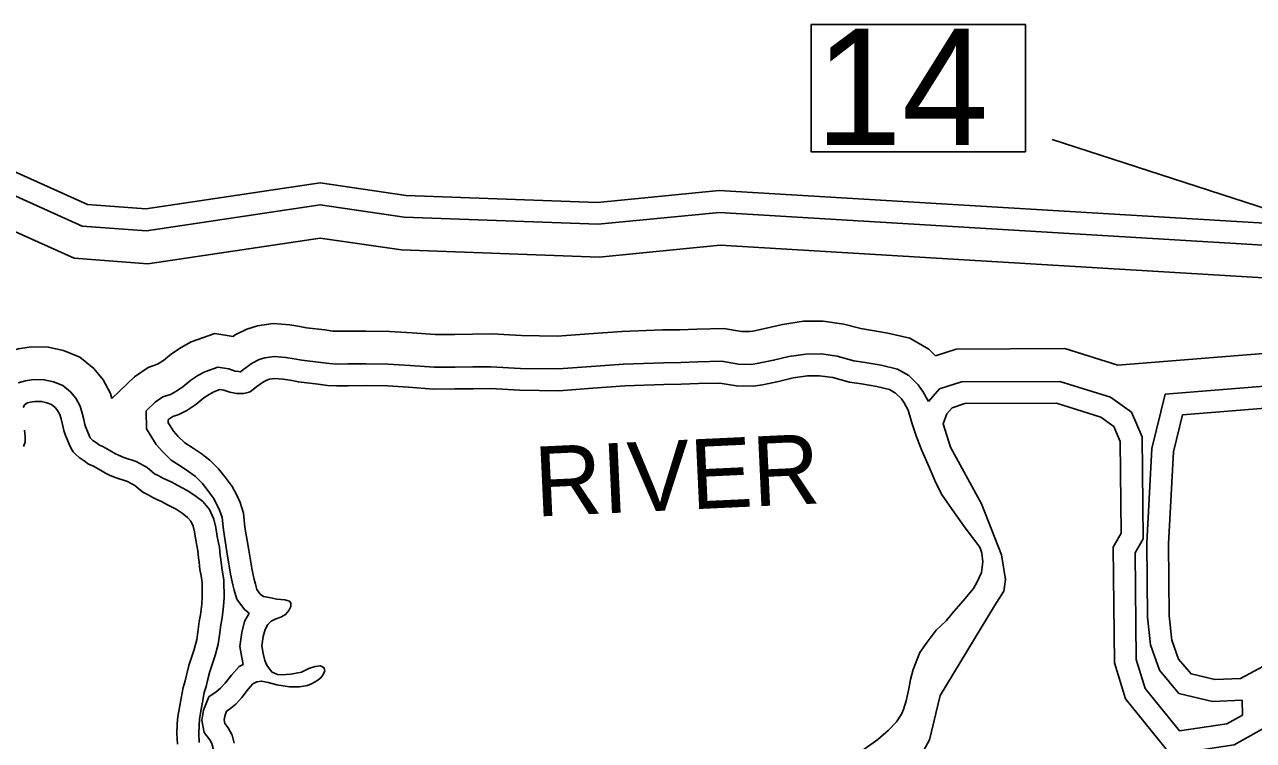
# Model space of a CAD drawing. Extents: x 2104537 to 2336408, y 34176 to 229611.
# Drawn here: x 2276480 to 2280175, y 62641 to 64793 of the extents above; entities that cross this region are included whole.
import ezdxf

# ---------------------------------------------------------------- set-up
doc = ezdxf.new("R2010")
doc.units = 0
for name, color, linetype in [('Exist Hydrographic Buffer Line', 7, 'Continuous'), ('Exist Hydrographic Creek Single Shore', 7, 'Continuous'), ('Exist Hydrographic Island Shore', 7, 'Continuous'), ('Exist Hydrographic River Shore Label', 7, 'Continuous'), ('Exist Road Primary NC Structure Standard Bridge Number Label', 7, 'Continuous')]:
    doc.layers.add(name, color=color, linetype=linetype)

msp = doc.modelspace()

# ---------------------------------------------------------------- linework, layer by layer
at = {"layer": 'Exist Hydrographic Buffer Line'}
msp.add_line((2279856.2, 63011.3), (2279854.3, 63235.2), dxfattribs=at)
for points in [[(2280589.1, 64107.3), (2278570.1, 64228.4), (2278204.9, 64192.9), (2277622, 64214), (2277369.1, 64250.9), (2276847.2, 64172.7), (2276653.5, 64187.4), (2276224.1, 64380.1), (2276104.9, 64367.6), (2275912.2, 64195), (2274968.2, 64185.6), (2274761.7, 64315.4), (2274561, 64290.8), (2274498.6, 64313.7), (2274403.8, 64291.4), (2274342.6, 64183.4), (2272470.5, 64137.8)], [(2281933.5, 63738.4), (2281566.9, 63822.6), (2281428.5, 63949.6), (2280949, 64086.2), (2280771.9, 64077.2), (2280606, 64007.6), (2278571.9, 64129.7), (2278207.9, 64094.3), (2277613.1, 64115.9), (2277369.3, 64151.4), (2276850.9, 64073.8), (2276628.9, 64090.5), (2276208, 64279.5), (2276146.8, 64273), (2275950.2, 64097), (2274940.3, 64086.9), (2274739, 64213.4), (2274549.4, 64190.2), (2274492.4, 64211.1), (2274468.2, 64205.4), (2274400.7, 64086.4), (2272431.1, 64038.4)], [(2279219.2, 63797.1), (2279198.7, 63817.3), (2279141.6, 63849.8), (2279075.7, 63865.2), (2279023.5, 63874.4), (2278994.4, 63878.9), (2278943.5, 63892.6), (2278881.6, 63901.4), (2278822, 63900.9), (2278759.5, 63891.8), (2278711, 63880.1), (2278669.6, 63871.5), (2278659.7, 63870), (2278636.1, 63870.4), (2278582.7, 63879.5), (2278501.3, 63877.7), (2278450.2, 63875.5), (2278398.6, 63874.8), (2278276.2, 63870.4), (2278177.1, 63863.1), (2278082.3, 63856.4), (2277974.7, 63857.9), (2277884.8, 63863), (2277827.1, 63862.3), (2277773.8, 63861.7), (2277714.7, 63861.3), (2277645.7, 63866.3), (2277577.5, 63870.4), (2277507.7, 63871.7), (2277451.2, 63871.1), (2277422.8, 63870.8), (2277406.8, 63871.7), (2277383.4, 63874.9), (2277328.4, 63881.1), (2277308.3, 63885), (2277277.9, 63890.1), (2277228, 63894.4), (2277180.5, 63887.4), (2277148.3, 63877.4), (2277113.5, 63859.8), (2277107.2, 63855.3), (2277051.9, 63863.8), (2276981.3, 63839.2), (2276950.7, 63821.8), (2276922.2, 63803.5), (2276897.6, 63782.9), (2276885.4, 63774.9), (2276880, 63772.1), (2276851.7, 63762.5), (2276810.4, 63734.1), (2276742.8, 63669.1)], [(2276742.8, 63669.1), (2276738.5, 63683.9), (2276716.1, 63725), (2276688.1, 63758.9), (2276646.1, 63793), (2276596.9, 63813.2), (2276551.6, 63823.5), (2276500.8, 63824.5), (2276460.8, 63818.6), (2276417.4, 63805), (2276366.7, 63770.5), (2276342.5, 63738.3), (2276313, 63738.8), (2276277.1, 63734.2), (2276257.8, 63730.3), (2276228.7, 63723.1), (2276201.2, 63710), (2276145.8, 63720.3)], [(2279219.2, 63797.1), (2279281.4, 63817.4), (2279607.7, 63818.9), (2279767, 63768.8)], [(2279767, 63768.8), (2280580.2, 63834.2), (2281454.2, 63795.9), (2281933.5, 63738.4)], [(2279198.2, 63659.3), (2279181.1, 63689.7), (2279167.6, 63709.8), (2279138.8, 63738.1), (2279105.3, 63757.2), (2279056, 63768.8), (2279007.4, 63777.3), (2278974, 63782.5), (2278923.7, 63796), (2278875, 63802.9), (2278829.5, 63802.6), (2278778.3, 63795.1), (2278732.6, 63784), (2278687.1, 63774.7), (2278666.4, 63771.4), (2278626.9, 63772.2), (2278575.5, 63780.9), (2278504.5, 63779.3), (2278453, 63777.1), (2278401, 63776.4), (2278281.5, 63772.1), (2278184.2, 63765), (2278085.2, 63757.9), (2277971.3, 63759.5), (2277882.6, 63764.5), (2277828.2, 63763.8), (2277774.6, 63763.2), (2277711.4, 63762.9), (2277639.2, 63768.1), (2277573.6, 63772), (2277507.3, 63773.3), (2277452.2, 63772.7), (2277420.6, 63772.4), (2277397.5, 63773.6), (2277371.2, 63777.2), (2277313.5, 63783.7), (2277290.7, 63788.1), (2277265.5, 63792.4), (2277231, 63795.4), (2277202.5, 63791.2), (2277185.5, 63785.9), (2277164.8, 63775.4), (2277139.8, 63757.4), (2277129.4, 63749.4), (2277128.9, 63749.4), (2277124.1, 63749.5), (2277113.5, 63751.4), (2277094.8, 63757.6), (2277061.1, 63762.8), (2277022.2, 63749.2), (2277001.6, 63737.5), (2276980.6, 63724.1), (2276956.4, 63703.7), (2276934.7, 63689.6), (2276918.5, 63681.3), (2276896.3, 63673.7), (2276872.8, 63657.6), (2276845.8, 63631.6), (2276846.9, 63577.1), (2276862.5, 63551.4), (2276876, 63530.3), (2276895.2, 63509), (2276921.3, 63483.6), (2276950.6, 63464.5), (2276973.3, 63449.3), (2276994.1, 63433.9), (2277014.3, 63413.9), (2277031.1, 63392.5), (2277048.5, 63368.6), (2277059.6, 63348.5), (2277066.8, 63332.5), (2277074, 63310.5), (2277077.9, 63273.7), (2277088.5, 63207.6), (2277099.6, 63140.1), (2277106.5, 63108.3), (2277110.9, 63092.8), (2277118.3, 63065.7), (2277141.2, 63034.4), (2277155.2, 63023.6)], [(2277073.1, 63159.6), (2277070.6, 63184.2), (2277068.5, 63198.1), (2277066.1, 63220.4), (2277059.5, 63254), (2277055.2, 63281), (2277049.3, 63305.8), (2277036.4, 63334.9), (2277015.8, 63359), (2276992.4, 63377.1), (2276969.5, 63392.2), (2276954.5, 63399.9), (2276941.3, 63406.8), (2276921.2, 63418.1), (2276905.4, 63425.1), (2276896.2, 63429.5), (2276881.8, 63437.6), (2276871, 63442.6), (2276848.4, 63461.4), (2276815.6, 63479.1), (2276778.6, 63491.6), (2276763.1, 63498), (2276753.3, 63502.4), (2276736.1, 63512.5), (2276715.6, 63524.2), (2276705.5, 63528.9), (2276696.4, 63535.1), (2276685.5, 63542.9), (2276680.3, 63547.4), (2276678.4, 63549.5), (2276677.6, 63550.7), (2276674.7, 63557.2), (2276663.5, 63584.3), (2276661.4, 63590.4), (2276658.1, 63605.9), (2276653.2, 63624.5), (2276647, 63646.2), (2276634.2, 63669.6), (2276618.4, 63688.8), (2276595.4, 63707.4), (2276567.1, 63719), (2276539.6, 63725.3), (2276507.1, 63725.9), (2276482.8, 63722.3), (2276460.7, 63715.4)], [(2279198.2, 63659.3), (2279231.7, 63697.6), (2279297.3, 63719.1), (2279592.8, 63720.4), (2279745.4, 63672.4), (2279808.4, 63627.9), (2279840.3, 63553.3), (2279843.7, 63246.9), (2279819.7, 63204.7), (2279822.5, 62884.3), (2279849.7, 62796.6), (2279953.2, 62669), (2280095.4, 62690.7), (2280142.5, 62716.7), (2280141.5, 62761.5)], [(2279910.2, 63681.5), (2280582, 63735.6), (2281446.2, 63697.7), (2282438.9, 63578.6)], [(2279854.3, 63235.2), (2279869.3, 63518), (2279910.2, 63681.5)], [(2277005.6, 62634.4), (2277003.9, 62662), (2277004.9, 62685.7), (2277006.6, 62704.1), (2277010.3, 62728.5), (2277015.2, 62755.7), (2277020.7, 62784.2), (2277026.3, 62803), (2277030.5, 62820.6), (2277037.3, 62847.4), (2277053, 62895.5), (2277062, 62930.3), (2277066.4, 62956.8), (2277070.2, 62988.2), (2277073.9, 63008.8), (2277078.3, 63044.2), (2277079.9, 63070.5), (2277079.9, 63088.1), (2277079.8, 63103), (2277079.8, 63122.8), (2277073.1, 63159.6)], [(2277155.2, 63023.6), (2277141.8, 62998.5), (2277133.2, 62965.3), (2277127.4, 62923.2), (2277133.6, 62890.1), (2277137.6, 62869.3)], [(2279856.2, 63011.3), (2279865.5, 62927.6), (2279892.4, 62851.4), (2279951.3, 62781.7), (2280052.4, 62757.6), (2280141.5, 62761.5)], [(2277137.6, 62869.3), (2277125.2, 62862.9), (2277102.6, 62836.4), (2277083.1, 62812.5), (2277069.6, 62797.2), (2277056.5, 62786.4), (2277034.3, 62771.3), (2277018.3, 62731.4), (2277013.4, 62701.3), (2277020.5, 62664.2), (2277036.8, 62642.4), (2277042.9, 62631.4), (2277046.8, 62616), (2277053.4, 62588.5), (2277053.6, 62571.5), (2277053.7, 62547.9), (2277051.6, 62531.1), (2277052.5, 62508.3)]]:
    msp.add_lwpolyline(points, dxfattribs=at)
at = {"layer": 'Exist Hydrographic Creek Single Shore'}
for points in [[(2280577.8, 64173.7), (2278568.9, 64294.2), (2278202.9, 64258.6), (2277627.9, 64279.5), (2277368.9, 64317.2), (2276844.8, 64238.7), (2276669.9, 64251.9), (2276234.8, 64447.2), (2276076.9, 64430.6), (2275886.8, 64260.4), (2274986.8, 64251.4), (2274776.9, 64383.4), (2274568.7, 64357.8), (2274502.7, 64382.1), (2274360.8, 64348.7), (2274303.8, 64248.1), (2272496.7, 64204.1)], [(2277010.9, 63135.6), (2277007.7, 63154.7), (2277005.5, 63176.1), (2277003.4, 63189.9), (2277001.2, 63210.6), (2276994.9, 63242.5), (2276990.8, 63268.2), (2276986.9, 63284.7), (2276980.3, 63299.5), (2276970.3, 63311.2), (2276954.2, 63323.7), (2276936.4, 63335.5), (2276924.3, 63341.6), (2276910.1, 63349.1), (2276891.9, 63359.3), (2276877.9, 63365.5), (2276865.9, 63371.3), (2276851.9, 63379.1), (2276835.7, 63386.6), (2276811.4, 63406.8), (2276789.4, 63418.7), (2276755.5, 63430.2), (2276737.2, 63437.7), (2276723.3, 63443.9), (2276703.1, 63455.8), (2276685.3, 63465.9), (2276672.9, 63471.8), (2276659, 63481.2), (2276644.8, 63491.3), (2276634.5, 63500.4), (2276626.7, 63508.7), (2276620, 63518.7), (2276614.4, 63531.3), (2276602.2, 63561), (2276598.1, 63572.6), (2276594.2, 63590.7), (2276589.9, 63607.2), (2276585.9, 63621), (2276579.6, 63632.6), (2276571.9, 63642), (2276561.6, 63650.4), (2276547.2, 63656.2), (2276531.6, 63659.8), (2276511.2, 63660.2), (2276497.4, 63658.2), (2276489.5, 63655.7), (2276481.5, 63650.3), (2276475.5, 63642.2)], [(2279110.8, 62476.4), (2279200.9, 62641.9), (2279232.9, 62775.8), (2279396.9, 63044.9), (2279425.1, 63089.3), (2279429.8, 63124.2), (2279418.1, 63198.7), (2279357.7, 63352.3), (2279264.6, 63522.2), (2279241.9, 63592.4), (2279253, 63622.2), (2279269.3, 63640.9), (2279307.9, 63653.5), (2279582.9, 63654.8), (2279716, 63612.9), (2279755.4, 63585), (2279774.8, 63539.6), (2279777.9, 63264), (2279753.9, 63221.8), (2279757, 62874), (2279790.8, 62765.1), (2279925.9, 62598.5), (2280116.8, 62627.6), (2280208.9, 62678.4)], [(2276480.1, 63573.9), (2276482.3, 63554.1), (2276482, 63537.7), (2276477.1, 63524.7)], [(2276940.2, 62629.5), (2276938.2, 62661.3), (2276939.4, 62690.2), (2276941.5, 62712.1), (2276945.6, 62739.3), (2276950.7, 62767.7), (2276956.9, 62799.7), (2276962.9, 62820), (2276966.8, 62836.3), (2276974.3, 62865.7), (2276989.9, 62913.9), (2276997.7, 62944), (2277001.4, 62966.2), (2277005.3, 62997.9), (2277009, 63018.5), (2277012.9, 63050.3), (2277014.3, 63072.6), (2277014.3, 63088), (2277014.2, 63102.7), (2277014.2, 63116.8), (2277012.1, 63128.4), (2277010.9, 63135.6)]]:
    msp.add_lwpolyline(points, dxfattribs=at)
at = {"layer": 'Exist Hydrographic Island Shore'}
msp.add_line((2279921.8, 63015.2), (2279919.8, 63231.7), dxfattribs=at)
for points in [[(2279333.6, 63097.6), (2279345.9, 63119.7), (2279357.5, 63145.7), (2279361.4, 63177.4), (2279359, 63203.7), (2279352.7, 63221.2), (2279330.7, 63251.2), (2279308.6, 63279.5), (2279276, 63325), (2279237.4, 63380.9), (2279217.2, 63422.3), (2279200.9, 63460.3), (2279178.6, 63512.3), (2279162, 63553.6), (2279147.7, 63595.8), (2279137.3, 63633.8), (2279125.2, 63655.3), (2279116.9, 63667.6), (2279098.9, 63685.3), (2279081, 63695.5), (2279042.8, 63704.5), (2278996.7, 63712.6), (2278960.4, 63718.2), (2278910.5, 63731.6), (2278870.6, 63737.3), (2278834.5, 63737), (2278790.8, 63730.6), (2278746.9, 63720), (2278698.8, 63710.1), (2278670.9, 63705.7), (2278620.7, 63706.7), (2278570.7, 63715.2), (2278506.7, 63713.8), (2278454.8, 63711.5), (2278402.6, 63710.8), (2278285.1, 63706.5), (2278188.9, 63699.5), (2278087.1, 63692.3), (2277969, 63693.9), (2277881.2, 63698.9), (2277829, 63698.2), (2277775.2, 63697.6), (2277709.3, 63697.2), (2277634.9, 63702.6), (2277571, 63706.5), (2277507.1, 63707.7), (2277452.9, 63707.1), (2277419.1, 63706.7), (2277391.3, 63708.3), (2277363.1, 63712.1), (2277303.6, 63718.8), (2277279.1, 63723.5), (2277257.1, 63727.2), (2277232.9, 63729.3), (2277217.1, 63727), (2277210.2, 63724.9), (2277198.9, 63719.2), (2277179, 63704.8), (2277162.3, 63692), (2277155.4, 63688.2), (2277139.2, 63684.2), (2277130, 63683.8), (2277117.6, 63684), (2277097.3, 63687.7), (2277079.4, 63693.6), (2277067.3, 63695.5), (2277049.4, 63689.2), (2277035.5, 63681.3), (2277019.6, 63671.1), (2276995.6, 63650.9), (2276967.7, 63632.7), (2276944.1, 63620.7), (2276926, 63614.5), (2276914.3, 63606.5), (2276912, 63604.3), (2276912.2, 63596.1), (2276918.2, 63586.1), (2276928.4, 63570.2), (2276942.5, 63554.5), (2276962.5, 63535.1), (2276986.8, 63519.2), (2277011.1, 63503), (2277037, 63483.8), (2277063.4, 63457.7), (2277083.5, 63432.1), (2277104, 63403.8), (2277118.3, 63377.9), (2277128, 63356.4), (2277138.5, 63324.4), (2277143, 63282.3), (2277153.2, 63218.2), (2277164.1, 63152.3), (2277170.1, 63124.3), (2277174.1, 63110.5), (2277178.4, 63094.7), (2277188.7, 63080.7), (2277198.7, 63073)], [(2279962.4, 63619.9), (2280583.2, 63669.9), (2281440.9, 63632.3), (2282416.9, 63515.1)], [(2279919.8, 63231.7), (2279934.5, 63508.2), (2279962.4, 63619.9)], [(2277198.7, 63073), (2277210.8, 63071.1), (2277238.9, 63065), (2277262.8, 63063.5), (2277276.8, 63059.3), (2277281, 63053.3), (2277280.8, 63043.5), (2277275, 63031.5), (2277265.2, 63019.2), (2277251, 63011.3), (2277233.5, 63005), (2277221.2, 62998.7), (2277211.2, 62989.1), (2277203.3, 62974.5), (2277197.7, 62952.6), (2277193.9, 62924.8), (2277198, 62902.4), (2277202.2, 62881), (2277208.5, 62867.1), (2277218.4, 62852.8), (2277224.5, 62845.5), (2277240.8, 62839.2), (2277252.5, 62837.4), (2277280.5, 62839.5), (2277312.7, 62846.1), (2277334.6, 62856.5), (2277354.4, 62862.6), (2277370.5, 62864.6), (2277380.6, 62858.9), (2277382.4, 62852.3), (2277382.6, 62848), (2277382.3, 62847.3)], [(2279151.8, 62853.4), (2279172.6, 62904.7), (2279193.7, 62935.8), (2279221.1, 62971.9), (2279251, 63000.6), (2279274.6, 63028), (2279302, 63060.3), (2279333.6, 63097.6)], [(2279921.8, 63015.2), (2279929.9, 62942.3), (2279950.2, 62884.6), (2279987.5, 62840.5), (2280058.7, 62823.6), (2280136.7, 62827), (2280218.1, 62871.1)], [(2278778, 62416.1), (2278787.7, 62444.8), (2278811.7, 62478.8), (2278849.2, 62517.4), (2278888.7, 62543.6), (2278932.5, 62569.9), (2278978.3, 62596), (2279008.2, 62616.7), (2279046.1, 62643.2), (2279077.8, 62671.1), (2279101.6, 62696.9), (2279117.4, 62719.6), (2279123.3, 62733.6), (2279131, 62759.7), (2279138.6, 62795.6), (2279144.4, 62823.4), (2279151.8, 62853.4)], [(2277382.3, 62847.3), (2277376.8, 62836.6), (2277370.8, 62828.5), (2277358.8, 62819.9), (2277344.9, 62812), (2277331, 62805.7), (2277307, 62801.9), (2277277.1, 62801.8), (2277238.8, 62807.5), (2277212.7, 62815.2), (2277192.8, 62818.8), (2277179, 62816.8), (2277166.7, 62810.5), (2277153, 62794.3), (2277133.2, 62770.1), (2277115.4, 62749.8), (2277095.7, 62733.8), (2277087.7, 62728.3), (2277081.9, 62713.7), (2277080, 62702.3), (2277082.1, 62691.4), (2277092, 62678.1), (2277104.4, 62655.9), (2277110.5, 62631.8)]]:
    msp.add_lwpolyline(points, dxfattribs=at)
at = {"layer": 'Exist Road Primary NC Structure Standard Bridge Number Label'}
msp.add_line((2281324.1, 63879.1), (2279570.3, 64447.4), dxfattribs=at)
msp.add_lwpolyline([(2278845.3, 64793.3), (2279489.4, 64793.3), (2279489.4, 64411), (2278845.3, 64411)], close=True, dxfattribs=at)

# ---------------------------------------------------------------- texts
at = {"layer": 'Exist Hydrographic River Shore Label'}
msp.add_text('RIVER', height=210, rotation=2.6707, dxfattribs=at).set_placement((2278018, 63313.5))
at = {"layer": 'Exist Road Primary NC Structure Standard Bridge Number Label'}
msp.add_text('14', height=350, dxfattribs=at).set_placement((2278857.8, 64430.8))

doc.saveas('drawing.dxf')
